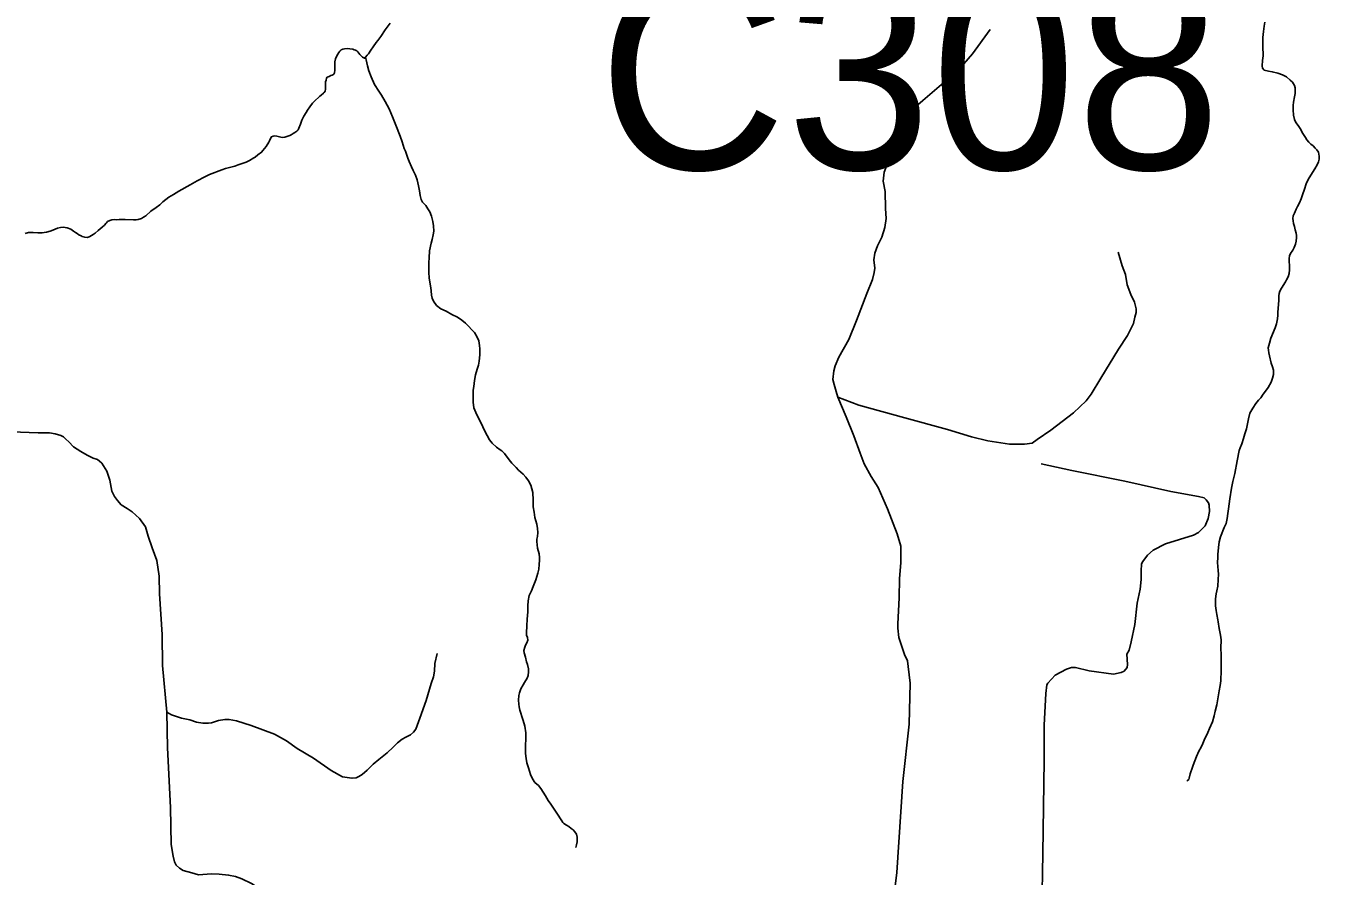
# Model space of a CAD drawing. Extents: x 2220236 to 2384410, y 720751 to 894131.
# Drawn here: x 2286280 to 2293357, y 850841 to 855495 of the extents above; entities that cross this region are included whole.
import ezdxf

# ---------------------------------------------------------------- set-up
doc = ezdxf.new("R2010")
doc.units = 0
for name, color, linetype in [('Exist Hydrographic Creek Single Shore', 7, 'Continuous'), ('Exist Hydrographic Misc Water Feature', 7, 'Continuous'), ('Exist Road Non-System Type 51', 7, 'Continuous'), ('Exist Road Secondary Structure Culvert Number Label', 7, 'Continuous')]:
    doc.layers.add(name, color=color, linetype=linetype)

msp = doc.modelspace()

# ---------------------------------------------------------------- linework, layer by layer
at = {"layer": 'Exist Hydrographic Creek Single Shore'}
for points in [[(2288139, 855323.2), (2288148.1, 855334.5), (2288153.8, 855342.6), (2288168, 855362.9), (2288179.9, 855380.7), (2288197.4, 855405), (2288205.5, 855415.3), (2288221.4, 855437.3), (2288246.7, 855473.5), (2288256.9, 855488), (2288272.4, 855510)], [(2287732.3, 854898.7), (2287742.3, 854905.1), (2287752.2, 854910.8), (2287762.3, 854919.4), (2287769, 854926.8), (2287774.1, 854935.6), (2287781.7, 854957.7), (2287789.4, 854979.5), (2287801.4, 855001.6), (2287813.3, 855021.7), (2287821.1, 855034), (2287832.9, 855051.8), (2287848.7, 855071.8), (2287864.5, 855087.8), (2287880.5, 855102.3), (2287888.2, 855110.3), (2287896.2, 855116.7), (2287908.2, 855126.3), (2287912.3, 855130.5), (2287917.3, 855137.6), (2287919.9, 855149), (2287919.8, 855162.1), (2287919.6, 855168.7), (2287919.8, 855178.5), (2287920.1, 855189.3), (2287922.9, 855198.1), (2287925.4, 855208.9), (2287929.1, 855214.4), (2287939, 855218.5), (2287949, 855223.2), (2287955.2, 855224.7), (2287959.2, 855226.9), (2287965.5, 855231), (2287969.3, 855237.5), (2287970.9, 855252.9), (2287971, 855258.8), (2287970.6, 855270.9), (2287970.6, 855285), (2287970.2, 855298.8), (2287974.5, 855315.1), (2287980.3, 855327.5), (2287986.1, 855339.5), (2287991.9, 855349.2), (2287998.3, 855356.6), (2288006, 855363.7), (2288013.6, 855366.8), (2288023.8, 855369.9), (2288038.6, 855370.6), (2288053.4, 855370.2), (2288068.1, 855368.3), (2288076.5, 855364.8), (2288084.4, 855362.1), (2288090.2, 855358), (2288096, 855353.6), (2288102.1, 855346.3), (2288108.1, 855338.6), (2288114.2, 855331.9), (2288122.3, 855324.5), (2288132, 855318.4), (2288134.3, 855318.4), (2288139, 855323.2)], [(2286276, 854359.2), (2286294.1, 854363.8), (2286303.9, 854363.6), (2286320, 854363.9), (2286345.9, 854361.7), (2286367.9, 854362.2), (2286393.5, 854366.6), (2286413.6, 854371.1), (2286427.6, 854377.4), (2286453.7, 854387.4), (2286469.5, 854391.3), (2286483.3, 854393.3), (2286505.5, 854389.6), (2286525.7, 854381.9), (2286539.6, 854371.8), (2286551.6, 854364), (2286559.7, 854358.3), (2286569.7, 854352.1), (2286582, 854346.3), (2286587.9, 854341.9), (2286602.2, 854337.7), (2286616.3, 854336.4), (2286629.9, 854342.7), (2286647.8, 854353.2), (2286659.8, 854361.1), (2286675.5, 854375.5), (2286697.5, 854393.1), (2286709.2, 854405), (2286717.3, 854414), (2286721.3, 854417.9), (2286727, 854423.7), (2286738.9, 854430), (2286750.8, 854433.7), (2286763, 854434.4), (2286777.1, 854434.1), (2286790.8, 854434.5), (2286823, 854434.8), (2286868.9, 854432.9), (2286883, 854433.5), (2286894.8, 854434.9), (2286913, 854441.1), (2286922.6, 854447.5), (2286936.6, 854455.4), (2286964.3, 854480.1), (2286992.3, 854500.1), (2287012.3, 854516.1), (2287030, 854532.2), (2287061.7, 854556.8), (2287087.6, 854572.6), (2287117.5, 854591), (2287178.9, 854625.8), (2287217, 854646.4), (2287258.5, 854668.5), (2287284.7, 854681), (2287352.1, 854707.5), (2287372.3, 854713.6), (2287386.1, 854717.3), (2287423.7, 854728), (2287441.9, 854734.2), (2287485.5, 854749), (2287503.7, 854758.5), (2287527.6, 854772.7), (2287533.6, 854776.6), (2287549.3, 854789.3), (2287569.3, 854803.7), (2287577, 854813.4), (2287584.8, 854823), (2287594.9, 854835.3), (2287608.5, 854858), (2287612.6, 854866.1), (2287618.4, 854878.1), (2287624.5, 854887.8), (2287632.5, 854891.9), (2287640.4, 854894.1), (2287652.5, 854892.2), (2287674.3, 854886.1), (2287685.1, 854884.9), (2287696.6, 854886.3), (2287708.5, 854888.7), (2287724.4, 854894.9), (2287732.3, 854898.7)]]:
    msp.add_lwpolyline(points, dxfattribs=at)
at = {"layer": 'Exist Hydrographic Misc Water Feature'}
for points in [[(2293059.8, 855515.5), (2293056.1, 855494.2), (2293051.9, 855464.8), (2293048.6, 855431.1), (2293049.3, 855400.9), (2293049.2, 855383.5), (2293049.8, 855331), (2293046, 855304.9), (2293044.4, 855277), (2293047.4, 855263.2), (2293056.4, 855253.2), (2293079.9, 855247.7), (2293100.4, 855244), (2293130.5, 855235.9), (2293156.5, 855226.5), (2293178.6, 855216.2), (2293198.9, 855198.4), (2293210.8, 855186.6), (2293221.2, 855168.4), (2293225.2, 855156.8), (2293225.9, 855141.4), (2293225.6, 855125), (2293221.9, 855107), (2293216.1, 855078.3), (2293214.3, 855058.7), (2293214.5, 855035), (2293216.9, 855007.1), (2293222.6, 854982.4), (2293228.8, 854966.5), (2293241.3, 854949.2), (2293253.1, 854933.2), (2293267.3, 854906.7), (2293281.5, 854883.4), (2293289.5, 854871.1), (2293300.1, 854859.4), (2293310.3, 854848.4), (2293323.9, 854837.6), (2293334.5, 854825.9), (2293344.1, 854815.9), (2293352.4, 854804.2), (2293356.5, 854781.8), (2293356.2, 854765.4), (2293352.9, 854751.7), (2293345, 854733.8), (2293333.4, 854713.4), (2293319.5, 854691.7), (2293295.8, 854653.5), (2293285.8, 854630.8), (2293276.3, 854601.5), (2293264.9, 854569.9), (2293257.5, 854547.7), (2293248.9, 854526.6), (2293237.3, 854506.5), (2293231.1, 854492.5), (2293221.5, 854470.7), (2293213.6, 854454.5), (2293211.7, 854440.4), (2293214, 854428.3), (2293216, 854414.1), (2293222.2, 854396.9), (2293225.8, 854379.5), (2293230.3, 854360.7), (2293232.4, 854348.2), (2293232.5, 854336.7), (2293231.1, 854316.4), (2293226.8, 854300.7), (2293219.2, 854282.2), (2293212, 854268.2), (2293200.1, 854248.8), (2293193.6, 854235.8), (2293191.7, 854222.1), (2293192, 854204), (2293193.9, 854186), (2293194.4, 854160.4), (2293192.3, 854140.1), (2293186.7, 854122.2), (2293178.8, 854104.3), (2293173, 854093.6), (2293151.3, 854059.6), (2293141.4, 854043.4), (2293137.5, 854029.7), (2293135.6, 854017.3), (2293135.8, 853992), (2293134, 853971.4), (2293130.4, 853925.5), (2293130.5, 853911.8), (2293128.7, 853891.1), (2293122.9, 853863.4), (2293115.2, 853841.6), (2293091.8, 853785.3), (2293084, 853759.2), (2293078.2, 853733.1), (2293078.6, 853719.3), (2293080.6, 853705.2), (2293084.5, 853688.7), (2293094.8, 853649.1), (2293101.3, 853629.3)], [(2288139, 855323.2), (2288142.3, 855308.4), (2288148.5, 855276.4), (2288156.8, 855249), (2288169.2, 855215.3), (2288188.4, 855173.9), (2288211.9, 855137.4), (2288226.2, 855115.7), (2288246.5, 855081.5), (2288268.6, 855041.7), (2288285.1, 854998.1), (2288303.5, 854951.8), (2288328.1, 854892.2), (2288338.3, 854859.9), (2288350.7, 854824.5), (2288356.6, 854808.7), (2288369.2, 854770.7), (2288377, 854752.5), (2288389.6, 854722.7), (2288399.6, 854702.8), (2288411.9, 854677.3), (2288420.2, 854653.2), (2288428.4, 854619.5), (2288433.4, 854592.2), (2288438.1, 854567.5), (2288443.3, 854545.4), (2288450.8, 854530.5), (2288467.5, 854512.1), (2288479.3, 854494.5), (2288489.7, 854477.9), (2288499.4, 854453.1), (2288506.3, 854423.4), (2288510.4, 854399.7), (2288511.5, 854370.8), (2288509.4, 854351.2), (2288503.3, 854326.1), (2288497.3, 854305.5), (2288487.9, 854263.1), (2288485.8, 854225.4), (2288484.3, 854199.2), (2288484.6, 854167.4), (2288484.8, 854145.1), (2288487.5, 854116.5), (2288490.9, 854091.8), (2288495.5, 854061.2), (2288497.8, 854044.1), (2288499.9, 854021.8), (2288503.2, 854005.3), (2288510.1, 853988.1), (2288526.3, 853964.8), (2288550.5, 853946.3), (2288578.8, 853932.6), (2288610.6, 853916.1), (2288641.1, 853900.8), (2288665, 853884.8), (2288685.3, 853868), (2288701.1, 853851.3), (2288719.4, 853831.9), (2288733.8, 853816.2), (2288748.1, 853794.6), (2288758.1, 853772), (2288762.2, 853745.7), (2288764.4, 853727.6), (2288764.7, 853694.2), (2288761, 853659.8), (2288756, 853637), (2288749.3, 853615.8), (2288739.8, 853585.5), (2288733.9, 853553.8), (2288730.3, 853521.7), (2288728.2, 853501.4), (2288726.5, 853465.4), (2288726.9, 853435.8), (2288731.5, 853403.6), (2288741.7, 853378.1), (2288751.5, 853358.3), (2288761.3, 853338.4), (2288779.8, 853300.3), (2288793, 853273.8), (2288804.7, 853252.2), (2288816.4, 853229.6), (2288831.1, 853210.6), (2288855.2, 853188.8), (2288875.6, 853175.3), (2288883.4, 853169.2), (2288899.4, 853153.5), (2288924, 853119.2), (2288938.1, 853101.8), (2288962.1, 853077.4), (2288975.6, 853064), (2289000.4, 853042.1), (2289014.8, 853024.8), (2289030.8, 853004.8), (2289042.8, 852980.6), (2289053.4, 852940.4), (2289055.8, 852898.3), (2289056.1, 852862.2)], [(2293101.3, 853629.3), (2293106.5, 853610.5), (2293107.3, 853587.5), (2293101.3, 853566.3), (2293094, 853545.2), (2293078.3, 853515), (2293068.2, 853503.1), (2293050.3, 853478.8), (2293036.8, 853458.5), (2293025, 853446.6), (2293010.9, 853428.8), (2292993.3, 853402), (2292977.6, 853374.4), (2292969.8, 853344.4), (2292958.2, 853289.5), (2292950.7, 853261.8), (2292942.6, 853235.8), (2292933.2, 853207.4), (2292925.2, 853185.3), (2292919.6, 853170), (2292907.9, 853113.5), (2292894.4, 853044.9), (2292884.9, 853000.8), (2292877.3, 852964.9), (2292867.9, 852907), (2292864, 852879.2), (2292860.2, 852851.4), (2292857.3, 852825.9), (2292852.8, 852799.1), (2292847, 852771.3), (2292837, 852748.6), (2292817.6, 852698.8), (2292809.8, 852670.4), (2292806.2, 852640), (2292802.8, 852602.4), (2292802.5, 852586), (2292800.9, 852558.1), (2292803.3, 852514.8), (2292805.5, 852494.1), (2292803.9, 852464.6), (2292802.2, 852428.5), (2292796.7, 852402.4), (2292792.8, 852386.1), (2292788.9, 852358.3), (2292788.9, 852341.9), (2292789.1, 852319.9), (2292793.5, 852294.2), (2292797.6, 852272.2), (2292802, 852244.2), (2292804, 852232.7), (2292810.1, 852196.5), (2292816.6, 852160.3), (2292821, 852134.6), (2292819.1, 852088.7), (2292819.6, 852052.6), (2292820, 852008.3), (2292820.5, 851968.3), (2292819, 851910), (2292815.1, 851884.8), (2292809.3, 851856), (2292803.7, 851821.7), (2292796.2, 851778.6), (2292788.3, 851744.3), (2292782.8, 851718.2), (2292773, 851686.2), (2292757.1, 851649.8), (2292747.5, 851627.7), (2292727.9, 851585.5), (2292720, 851567.6), (2292710.1, 851547.5), (2292698.5, 851525.4), (2292684.7, 851495.5), (2292667.4, 851449), (2292663.2, 851437), (2292651.6, 851401.1), (2292645.8, 851376.6), (2292644.1, 851370.8), (2292636.1, 851364.4), (2292632.1, 851360.5)], [(2289056.1, 852862.2), (2289060.4, 852832.6), (2289064.7, 852804.7), (2289075.1, 852768.4), (2289079.2, 852744.7), (2289081.4, 852722.3), (2289079.6, 852700.4), (2289075.7, 852684.7), (2289075.7, 852672.6), (2289077, 852654.5), (2289080.2, 852636.4), (2289088.4, 852605.1), (2289090.6, 852584.4), (2289090.7, 852570.6), (2289088.9, 852546.7), (2289087.4, 852522.1), (2289081.3, 852498.6), (2289069.7, 852462.8), (2289055.9, 852426), (2289046.2, 852402.6), (2289034.5, 852376.6), (2289028.7, 852347.9), (2289026.8, 852320), (2289027.4, 852288.2), (2289023.6, 852247.9), (2289021.9, 852210.2), (2289018.4, 852171.9), (2289020.1, 852159.4), (2289024.8, 852147.9), (2289025.8, 852132.4), (2289020.9, 852117.8), (2289014.4, 852104.8), (2289009.3, 852094.1), (2289005.3, 852076.1), (2289007.3, 852063.9), (2289013.4, 852039.9), (2289020.1, 852013.5), (2289024.1, 852000.3), (2289030.1, 851976.5), (2289030.4, 851958.5), (2289028.4, 851939.5), (2289022.8, 851924.2), (2289008.9, 851901.5), (2289001, 851887.6), (2288989.1, 851865.9), (2288981.4, 851843.7), (2288977.5, 851829.1), (2288975.7, 851803.8), (2288977.9, 851783.1), (2288978.9, 851767.7), (2288982.1, 851749.6), (2288988.3, 851733.7), (2288994.5, 851715.5), (2289000.6, 851693.4), (2289009.8, 851661.1), (2289015.6, 851625.9), (2289015.6, 851592.1), (2289013.8, 851556.1), (2289014.6, 851511.8), (2289016.6, 851485.5), (2289021.1, 851461.8), (2289029.3, 851433.7), (2289041.4, 851398.1), (2289051.7, 851374.2), (2289065.7, 851354.3), (2289084.1, 851336.5), (2289097.2, 851321.5), (2289122.6, 851280.9), (2289138.4, 851254.3), (2289153.1, 851235), (2289166.8, 851213.4), (2289181.1, 851191.1), (2289191.6, 851175.2), (2289205.6, 851155.2), (2289212.2, 851143.6), (2289217.6, 851135.3), (2289223.7, 851129.6), (2289238, 851119.4), (2289250, 851112.6), (2289263.8, 851101.5), (2289274.2, 851094.1), (2289284.4, 851083.1), (2289292.4, 851069.8), (2289296.3, 851054.3), (2289296.7, 851041.8), (2289296.8, 851028), (2289293.5, 851011.7), (2289288.9, 850997.7)]]:
    msp.add_lwpolyline(points, dxfattribs=at)
at = {"layer": 'Exist Road Non-System Type 51'}
for points in [[(2291556.8, 855475), (2291459.8, 855342.9), (2291375.1, 855245.8), (2291290.5, 855173.5), (2291188.4, 855086.3), (2291121.2, 855029), (2291088.8, 855001.6), (2291071.4, 854976.7), (2291051.5, 854941.8), (2291036.5, 854892), (2291024.1, 854812.3), (2291001.7, 854760), (2290976.8, 854695.2), (2290971.8, 854645.4), (2290981.8, 854588.1), (2290984.2, 854495.9), (2290986.7, 854441.1), (2290979.3, 854391.3), (2290964.3, 854339), (2290939.4, 854291.6), (2290924.5, 854251.8), (2290919.5, 854214.4), (2290924.5, 854169.6), (2290922, 854144.7), (2290912, 854107.3), (2290882.2, 854030.1), (2290824.9, 853883.1), (2290782.6, 853778.5), (2290727.8, 853681.3), (2290707.9, 853634), (2290700.4, 853606.6), (2290695.4, 853559.2), (2290702.9, 853531.8), (2290712.9, 853494.5), (2290722.8, 853462.1)], [(2290722.8, 853462.1), (2290837.4, 853419.7), (2291088.8, 853350), (2291322.8, 853285.2), (2291454.8, 853245.4), (2291544.4, 853222.9), (2291661.4, 853205.5), (2291711.2, 853205.5), (2291743.6, 853205.5), (2291785.9, 853210.5), (2291813.3, 853230.4), (2291888, 853282.7), (2292012.4, 853377.4), (2292082.1, 853442.2), (2292109.5, 853479.5), (2292161.8, 853566.7), (2292258.9, 853726.2), (2292308.7, 853800.9), (2292341.1, 853865.7), (2292348.5, 853900.5), (2292356, 853925.4), (2292356, 853945.4), (2292346, 853982.7), (2292326.1, 854025.1), (2292306.2, 854077.4), (2292296.3, 854134.7), (2292278.8, 854182), (2292256.4, 854256.8)], [(2290722.8, 853462.1), (2290767.6, 853355), (2290810, 853250.3), (2290844.8, 853155.7), (2290867.2, 853098.4), (2290904.6, 853028.6), (2290943.2, 852968.8), (2290995.4, 852851.7), (2291047.7, 852714.7), (2291067.6, 852647.5), (2291067.6, 852555.3), (2291060.2, 852470.6), (2291057.7, 852363.5), (2291051.5, 852221.5), (2291051.5, 852199.1), (2291056.4, 852146.7), (2291087.6, 852053.8), (2291103.9, 852020.1), (2291108.3, 851988), (2291118.7, 851897.6), (2291113.7, 851673.4), (2291078.8, 851359.5), (2291046.5, 850861.3), (2291020.7, 850654.8)], [(2287050.7, 851738.2), (2287028.3, 851994.8), (2287025.8, 852164.2), (2287010.9, 852385.9), (2287008.4, 852483.1), (2286995.9, 852567.8), (2286971, 852637.5), (2286948.6, 852702.3), (2286933.7, 852752.1), (2286901.3, 852799.4), (2286861.5, 852834.3), (2286834.1, 852854.2), (2286801.7, 852874.2), (2286781.8, 852896.6), (2286764.4, 852919), (2286749.5, 852948.9), (2286739.5, 853008.7), (2286722.1, 853058.5), (2286694.7, 853100.9), (2286682.2, 853113.3), (2286672.3, 853120.8), (2286647.4, 853128.3), (2286615, 853145.7), (2286580.2, 853165.6), (2286540.3, 853190.5), (2286515.4, 853217.9), (2286498, 853232.9), (2286485.6, 853245.4), (2286470.6, 853252.8), (2286440.8, 853262.8), (2286409.6, 853267.8), (2286346.2, 853267.8), (2286201.8, 853272.8)], [(2291835.5, 853098.5), (2292003.7, 853062.2), (2292294.2, 853002.8), (2292544.6, 852947.2), (2292696.8, 852918.6), (2292726.8, 852911), (2292739, 852901.2), (2292751.1, 852885.1), (2292755.2, 852871.2), (2292757.5, 852837.2), (2292749.9, 852799.2), (2292732.2, 852759.1), (2292720.4, 852745), (2292696.5, 852722.7), (2292668.8, 852706.5), (2292515.2, 852659.1), (2292447.7, 852624.5), (2292418, 852598.1), (2292392.3, 852564), (2292384.4, 852549.8), (2292382.8, 852509.8), (2292383.2, 852463.8), (2292377.7, 852411.8), (2292360.3, 852335.7), (2292347.5, 852217.6), (2292328.3, 852123.5), (2292316.8, 852077.5), (2292304.9, 852055.4), (2292307.6, 851999.3), (2292305.6, 851983.4), (2292289.8, 851963.3), (2292274.1, 851955), (2292232.1, 851946.7), (2292097.9, 851965.5), (2292023.9, 851982.6), (2292001.9, 851982.5), (2291973.9, 851974.3), (2291912.3, 851941.7), (2291872.8, 851897.4), (2291866.8, 851887.3), (2291861.2, 851841.2), (2291852.8, 851667.2), (2291852.8, 851473.3), (2291845.4, 850965.4), (2291838.5, 850651.6)], [(2288530.8, 852059.6), (2288518.3, 852004.7), (2288515.8, 851962.4), (2288510.8, 851932.5), (2288498.4, 851895.1), (2288471, 851803), (2288436.2, 851705.8), (2288413.8, 851646), (2288401.3, 851628.6), (2288383.9, 851613.6), (2288359, 851601.2), (2288339.1, 851591.2), (2288314.2, 851571.3), (2288289.3, 851546.4), (2288256.9, 851516.5), (2288212.1, 851479.1), (2288179.7, 851454.2), (2288147.4, 851421.8), (2288120, 851396.9), (2288102.6, 851386.9), (2288087.6, 851379.5), (2288065.2, 851377), (2288050.3, 851379.5), (2288012.9, 851384.4), (2287950.7, 851419.3), (2287853.6, 851486.6), (2287764, 851538.9), (2287706.7, 851581.3), (2287639.5, 851618.6), (2287512.5, 851666), (2287432.9, 851690.9), (2287393, 851698.3), (2287368.1, 851698.3), (2287333.3, 851693.4), (2287295.9, 851680.9), (2287278.5, 851678.4), (2287248.6, 851678.4), (2287213.8, 851683.4), (2287176.4, 851695.8), (2287131.6, 851705.8), (2287076.8, 851723.2), (2287050.7, 851738.2)], [(2287755.3, 850657), (2287650.7, 850714.3), (2287561.1, 850769.1), (2287513.8, 850801.5), (2287461.5, 850826.4), (2287426.6, 850838.9), (2287389.3, 850846.4), (2287337, 850851.3), (2287294.7, 850853.8), (2287225, 850848.8), (2287187.6, 850858.8), (2287140.3, 850871.3), (2287120.4, 850883.7), (2287103, 850901.2), (2287093, 850918.6), (2287085.6, 850951), (2287075.6, 851013.3), (2287070.6, 851217.5), (2287055.7, 851543.9), (2287050.7, 851738.2)]]:
    msp.add_lwpolyline(points, dxfattribs=at)

# ---------------------------------------------------------------- texts
at = {"layer": 'Exist Road Secondary Structure Culvert Number Label'}
msp.add_text('C308', height=1066.27, dxfattribs=at).set_placement((2289411.4, 854710))

doc.saveas('drawing.dxf')
